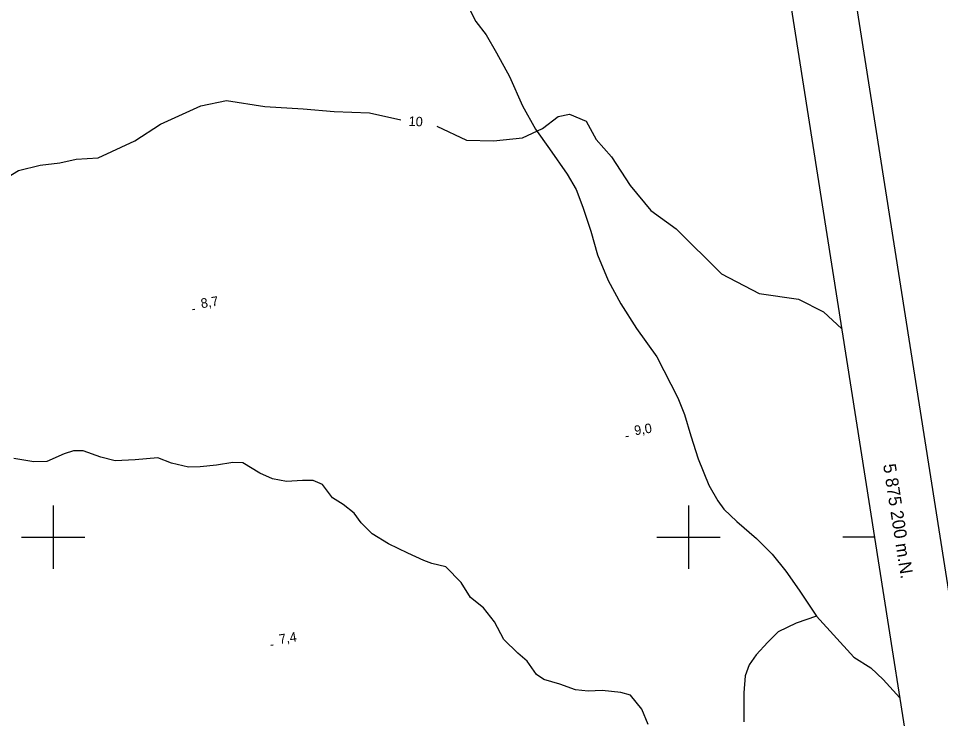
# Model space of a CAD drawing. Extents: x 643342 to 646936, y 5873857 to 5876103.
# Drawn here: x 645989.1 to 646279.3, y 5875142.9 to 5875363.3 of the extents above; entities that cross this region are included whole.
import ezdxf

# ---------------------------------------------------------------- set-up
doc = ezdxf.new("R2010")
doc.units = 0
for name, color, linetype in [('Niveau 1', 7, 'Continuous'), ('Niveau 2', 7, 'Continuous'), ('Niveau 22', 7, 'Continuous'), ('Niveau 3', 7, 'Continuous'), ('Niveau 60', 7, 'Continuous'), ('Niveau 61', 7, 'Continuous')]:
    doc.layers.add(name, color=color, linetype=linetype)

msp = doc.modelspace()

# ---------------------------------------------------------------- linework, layer by layer
at = {"layer": 'Niveau 1'}
for points in [[(645983.93, 5875312.34), (645989.08, 5875315.51), (645995.88, 5875317.13), (646002.12, 5875317.85), (646007.26, 5875319), (646014.12, 5875319.49), (646025.71, 5875324.83), (646033.81, 5875330.09), (646046.47, 5875335.84), (646054.56, 5875337.53), (646066.6, 5875335.61), (646078.74, 5875334.89), (646088.41, 5875334.02), (646099.57, 5875333.67), (646109.4, 5875331.39)], [(646120.8, 5875329.44), (646130.11, 5875325.05), (646138.65, 5875324.77), (646147.77, 5875325.75), (646154.06, 5875328.68), (646159.01, 5875332.47), (646162.52, 5875333.26), (646167.8, 5875331.04), (646170.95, 5875325.25), (646175.76, 5875319.82), (646181.65, 5875310.7), (646188.11, 5875302.83), (646196.1, 5875297.14), (646210.38, 5875282.96), (646222.22, 5875276.73), (646234.61, 5875274.96), (646242.53, 5875270.93), (646248.23, 5875265.6)]]:
    msp.add_lwpolyline(points, dxfattribs=at)
at = {"layer": 'Niveau 2'}
for points in [[(646096.96, 5875204.57), (646094.73, 5875207.56), (646091.33, 5875210.3), (646087.95, 5875212.45), (646084.81, 5875216.59), (646081.88, 5875217.89), (646078.44, 5875217.88), (646073.44, 5875217.52), (646069.01, 5875218.42), (646065.01, 5875220.2), (646059.67, 5875223.39), (646056.51, 5875223.53), (646051.44, 5875222.69), (646046.23, 5875222.13), (646042.56, 5875222.04), (646037.19, 5875223.37), (646032.92, 5875224.95), (646025.75, 5875224.36), (646019.5, 5875224.05), (646015.04, 5875225.18), (646009.48, 5875227.21), (646006.34, 5875227.18), (646003.42, 5875226.27), (645997.99, 5875223.84), (645993.86, 5875223.69), (645987.62, 5875224.82)], [(646187.26, 5875141), (646185.35, 5875145.82), (646181.69, 5875150.27), (646178.74, 5875151.15), (646172.85, 5875151.78), (646168.37, 5875151.48), (646164.47, 5875151.9), (646159.51, 5875153.76), (646154.41, 5875155.25), (646152.15, 5875156.8), (646149.18, 5875161.03), (646146.29, 5875163.47), (646141.88, 5875167.84), (646138.94, 5875173.33), (646135.47, 5875177.8), (646131.36, 5875181.07), (646128.46, 5875185.72), (646123.63, 5875190.64), (646119.24, 5875191.72), (646116.64, 5875192.64), (646111.62, 5875195.03), (646105.54, 5875197.9), (646100.44, 5875201.06), (646096.96, 5875204.57)]]:
    msp.add_lwpolyline(points, dxfattribs=at)
at = {"layer": 'Niveau 22'}
for points in [[(646131.3, 5875365.84), (646133, 5875362.42), (646136.33, 5875358.19), (646139.52, 5875352.49), (646143.66, 5875345.04), (646147.78, 5875335.84), (646151.82, 5875328.48), (646156.23, 5875322.31), (646161.78, 5875314.32), (646164.6, 5875309.45), (646166.71, 5875303.93), (646169.21, 5875296.41), (646171.31, 5875288.94), (646174.74, 5875280.83), (646178.69, 5875273.45), (646183.64, 5875265.77), (646190.07, 5875256.79), (646196.62, 5875243.84), (646198.69, 5875238.6), (646200.72, 5875231.9), (646203, 5875224.64), (646206.35, 5875216.42), (646209.18, 5875211.45), (646211.1, 5875208.82), (646215.18, 5875204.95), (646221.36, 5875199.63), (646226.33, 5875194.68), (646230.66, 5875189.27), (646234.85, 5875183.37), (646240.34, 5875175.16), (646252.04, 5875162.22), (646257.44, 5875158.86), (646261.31, 5875155.16), (646266.51, 5875149.43)], [(646240.34, 5875175.16), (646233.94, 5875172.93), (646228.18, 5875170.22), (646224.99, 5875166.99), (646221.31, 5875162.93), (646219.09, 5875159.79), (646217.88, 5875156.36), (646217.43, 5875151.06), (646217.37, 5875141.91)]]:
    msp.add_lwpolyline(points, dxfattribs=at)
at = {"layer": 'Niveau 3'}
for p, q in [((646043.84, 5875271.69), (646044.63, 5875271.81)), ((646180.29, 5875231.69), (646181.08, 5875231.81)), ((646068.48, 5875165.98), (646069.27, 5875166.1))]:
    msp.add_line(p, q, dxfattribs=at)
at = {"layer": 'Niveau 60'}
msp.add_line((646258.55, 5875200), (646248.55, 5875200), dxfattribs=at)
msp.add_lwpolyline([(646417.19, 5874320.42), (646911.1, 5874398.11), (646647.07, 5876077.14), (646153.42, 5875999.51), (646417.52, 5874320.47)], dxfattribs=at)
msp.add_lwpolyline([(643367.26, 5875561.52), (646133.22, 5875996.67), (646397.42, 5874317.29), (643631.46, 5873882.15)], close=True, dxfattribs=at)
at = {"layer": 'Niveau 61'}
for points in [[(646000, 5875210), (646000, 5875200), (646000, 5875190)], [(646200, 5875210), (646200, 5875200), (646200, 5875190)], [(645990, 5875200), (646000, 5875200), (646010, 5875200)], [(646190, 5875200), (646200, 5875200), (646210, 5875200)]]:
    msp.add_lwpolyline(points, dxfattribs=at)

# ---------------------------------------------------------------- texts
at = {"layer": 'Niveau 1'}
msp.add_text('10', height=3, rotation=357.0355, dxfattribs=at).set_placement((646111.82, 5875329.54))
at = {"layer": 'Niveau 3'}
for s, p in [('8,7  ', (646046.69, 5875272.1)), ('9,0  ', (646183.14, 5875232.1)), ('7,4  ', (646071.33, 5875166.38))]:
    msp.add_text(s, height=3, rotation=8.941, dxfattribs=at).set_placement(p)
at = {"layer": 'Niveau 61'}
msp.add_text('5 875 200 m.N.', height=3.9999, rotation=278.9405, dxfattribs=at).set_placement((646261.23, 5875222.83))

doc.saveas('drawing.dxf')
